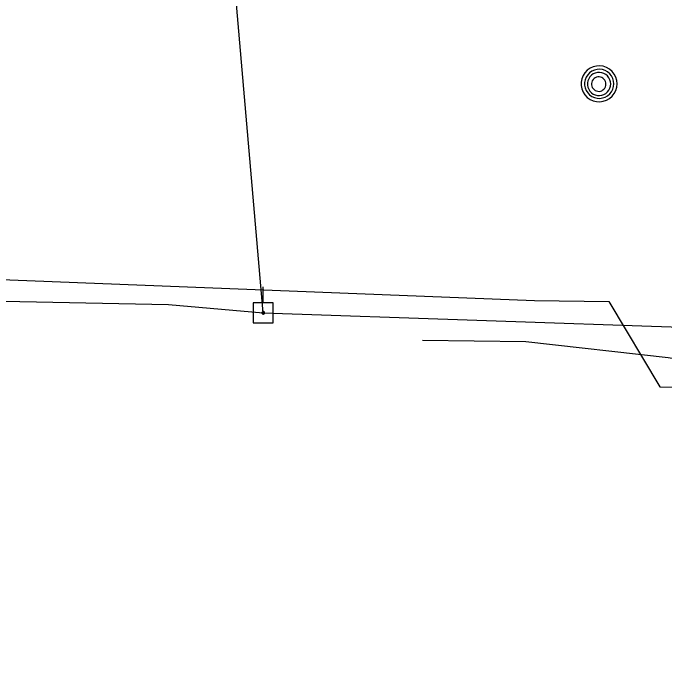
# Model space of a CAD drawing. Extents: x 596028 to 606371, y 330010 to 403088.
# Drawn here: x 601673.6 to 601793.2, y 392804.6 to 392926.4 of the extents above; entities that cross this region are included whole.
import ezdxf

# ---------------------------------------------------------------- set-up
doc = ezdxf.new("R2010")
doc.units = 0
for name, color, linetype in [('E_UTL_EPowerPole', 7, 'Continuous'), ('E_UTL_FO_UG', 7, 'Continuous'), ('E_UTL_G_UG', 7, 'Continuous'), ('E_UTL_MH', 7, 'Continuous'), ('E_UTL_Overhead', 7, 'Continuous')]:
    doc.layers.add(name, color=color, linetype=linetype)

msp = doc.modelspace()

# ---------------------------------------------------------------- linework, layer by layer
at = {"layer": 'E_UTL_EPowerPole'}
for points in [[(601719.47, 392873.24), (601719.47, 392876.15)], [(601721.31, 392873.24), (601717.62, 392873.24)], [(601717.62, 392873.24), (601717.62, 392869.55)], [(601721.31, 392869.55), (601721.31, 392873.24)], [(601719.74, 392871.4), (601719.73, 392871.45), (601719.72, 392871.49), (601719.7, 392871.53), (601719.67, 392871.57), (601719.64, 392871.6), (601719.6, 392871.62), (601719.56, 392871.63), (601719.51, 392871.64), (601719.47, 392871.64), (601719.42, 392871.63), (601719.38, 392871.61), (601719.34, 392871.58), (601719.31, 392871.55), (601719.29, 392871.51), (601719.27, 392871.47), (601719.26, 392871.42), (601719.26, 392871.38), (601719.27, 392871.33), (601719.29, 392871.29), (601719.31, 392871.25), (601719.34, 392871.22), (601719.38, 392871.2), (601719.42, 392871.18), (601719.47, 392871.17), (601719.51, 392871.16), (601719.56, 392871.17), (601719.6, 392871.19), (601719.64, 392871.21), (601719.67, 392871.24), (601719.7, 392871.27), (601719.72, 392871.31), (601719.73, 392871.36), (601719.74, 392871.4)], [(601717.62, 392869.55), (601721.31, 392869.55)]]:
    msp.add_lwpolyline(points, dxfattribs=at)
at = {"layer": 'E_UTL_FO_UG'}
msp.add_lwpolyline([(601748.74, 392866.4), (601767.7, 392866.15), (601793.81, 392863.2), (601800.38, 392862.08), (601802.08, 392864.05), (601805.66, 392868.01), (601808.45, 392863.37), (601837.1, 392834.46), (601859.69, 392812.03), (601866.29, 392804.61)], dxfattribs=at)
at = {"layer": 'E_UTL_G_UG'}
msp.add_lwpolyline([(601277.92, 392880.7), (601278.32, 392891.46), (601312.68, 392891.63), (601769.25, 392873.66), (601782.94, 392873.49), (601792.29, 392857.8), (601812.79, 392857.31), (601829.14, 392871.51), (601841.25, 392871.27), (601842.07, 392871.07)], dxfattribs=at)
at = {"layer": 'E_UTL_MH'}
for points in [[(601784.42, 392913.43), (601784.36, 392914.06), (601784.19, 392914.66), (601783.9, 392915.22), (601783.51, 392915.71), (601783.04, 392916.12), (601782.5, 392916.43), (601781.9, 392916.64), (601781.28, 392916.73), (601780.65, 392916.7), (601780.04, 392916.55), (601779.47, 392916.29), (601778.96, 392915.93), (601778.53, 392915.47), (601778.19, 392914.94), (601777.96, 392914.36), (601777.84, 392913.75), (601777.84, 392913.12), (601777.96, 392912.5), (601778.19, 392911.92), (601778.53, 392911.39), (601778.96, 392910.94), (601779.47, 392910.57), (601780.04, 392910.31), (601780.65, 392910.17), (601781.28, 392910.14), (601781.9, 392910.23), (601782.5, 392910.43), (601783.04, 392910.74), (601783.51, 392911.16), (601783.9, 392911.65), (601784.19, 392912.21), (601784.36, 392912.81), (601784.42, 392913.43)], [(601783.81, 392913.43), (601783.76, 392913.93), (601783.62, 392914.42), (601783.38, 392914.88), (601783.07, 392915.28), (601782.68, 392915.61), (601782.24, 392915.86), (601781.76, 392916.03), (601781.26, 392916.1), (601780.75, 392916.08), (601780.26, 392915.96), (601779.79, 392915.75), (601779.38, 392915.45), (601779.03, 392915.08), (601778.75, 392914.65), (601778.56, 392914.18), (601778.47, 392913.68), (601778.47, 392913.17), (601778.56, 392912.67), (601778.75, 392912.2), (601779.03, 392911.77), (601779.38, 392911.4), (601779.79, 392911.11), (601780.26, 392910.9), (601780.75, 392910.78), (601781.26, 392910.75), (601781.76, 392910.83), (601782.24, 392910.99), (601782.68, 392911.25), (601783.07, 392911.58), (601783.38, 392911.98), (601783.62, 392912.43), (601783.76, 392912.92), (601783.81, 392913.43)], [(601783.25, 392913.4), (601783.21, 392913.8), (601783.09, 392914.19), (601782.91, 392914.55), (601782.66, 392914.87), (601782.35, 392915.13), (601782, 392915.34), (601781.62, 392915.47), (601781.22, 392915.53), (601780.81, 392915.51), (601780.42, 392915.41), (601780.05, 392915.24), (601779.72, 392915.01), (601779.44, 392914.72), (601779.22, 392914.37), (601779.07, 392914), (601779, 392913.6), (601779, 392913.2), (601779.07, 392912.8), (601779.22, 392912.42), (601779.44, 392912.08), (601779.72, 392911.79), (601780.05, 392911.56), (601780.42, 392911.39), (601780.81, 392911.29), (601781.22, 392911.27), (601781.62, 392911.33), (601782, 392911.46), (601782.35, 392911.67), (601782.66, 392911.93), (601782.91, 392912.25), (601783.09, 392912.61), (601783.21, 392913), (601783.25, 392913.4)], [(601782.39, 392913.38), (601782.37, 392913.64), (601782.29, 392913.88), (601782.18, 392914.1), (601782.02, 392914.3), (601781.83, 392914.47), (601781.61, 392914.6), (601781.37, 392914.68), (601781.12, 392914.71), (601780.87, 392914.7), (601780.62, 392914.64), (601780.39, 392914.54), (601780.19, 392914.39), (601780.01, 392914.21), (601779.87, 392913.99), (601779.78, 392913.76), (601779.73, 392913.51), (601779.73, 392913.26), (601779.78, 392913.01), (601779.87, 392912.77), (601780.01, 392912.56), (601780.19, 392912.38), (601780.39, 392912.23), (601780.62, 392912.13), (601780.87, 392912.07), (601781.12, 392912.05), (601781.37, 392912.09), (601781.61, 392912.17), (601781.83, 392912.3), (601782.02, 392912.46), (601782.18, 392912.66), (601782.29, 392912.89), (601782.37, 392913.13), (601782.39, 392913.38)]]:
    msp.add_lwpolyline(points, dxfattribs=at)
at = {"layer": 'E_UTL_Overhead'}
for points in [[(601719.5, 392871.4), (601711.07, 392969.16), (601748.05, 392976.05)], [(601295.05, 392893.96), (601477.86, 392877.45), (601702.11, 392872.9), (601719.5, 392871.4), (601797.92, 392868.72), (601799.91, 392868.11), (601866.29, 392804.61), (601998.56, 392866.58), (602187.53, 392880.1), (602351.49, 392890.02), (602553.94, 392916.46), (602728.3, 392922.04)]]:
    msp.add_lwpolyline(points, dxfattribs=at)

doc.saveas('drawing.dxf')
